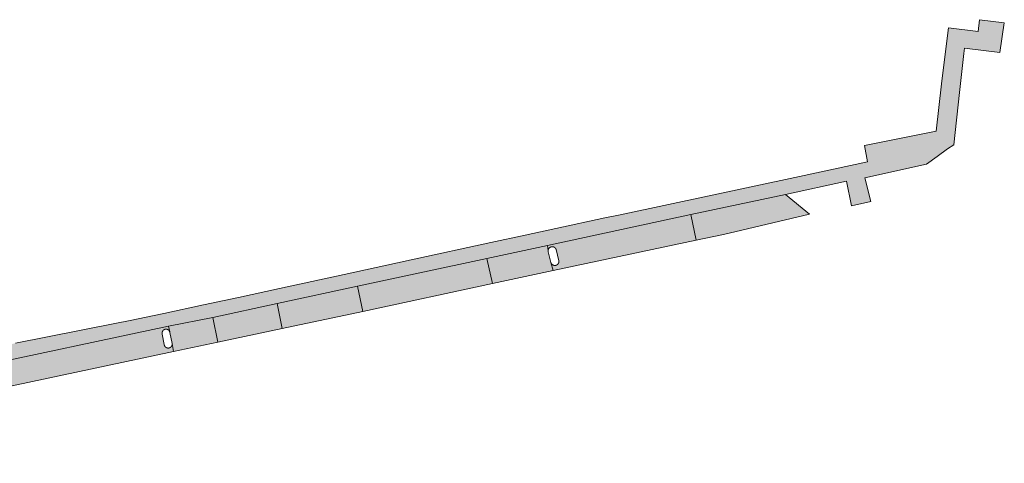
# Model space of a CAD drawing. Extents: x 97094 to 109644, y 463509 to 471969.
# Tile 360 of 362: x 106814 to 106904, y 471108 to 471148. Entities that reach past the tile are written whole.
import ezdxf

# ---------------------------------------------------------------- set-up
doc = ezdxf.new("R2010")
doc.units = 0
doc.layers.add('109 Onkruidbestrijding elementen', color=6, linetype='Continuous', lineweight=20, true_color=0xff00ff)

msp = doc.modelspace()

# ---------------------------------------------------------------- hatches: boundary and pattern name
at = {"layer": '109 Onkruidbestrijding elementen', "true_color": 0xff00ff}
for points in [[(106885.305, 471133.695), (106868.953, 471130.212), (106867.553, 471129.914), (106863.062, 471128.958), (106860.287, 471128.356), (106857.144, 471127.673), (106849.861, 471126.093), (106848.637, 471125.827), (106843.764, 471124.77), (106837.853, 471123.487), (106834.118, 471122.677), (106832.807, 471122.392), (106830.917, 471121.982), (106827.316, 471121.201), (106827.152, 471121.165), (106824.23, 471120.582), (106822.826, 471120.301), (106813.788, 471118.495), (106810.193, 471117.777), (106798.704, 471115.481), (106789.793, 471113.686), (106786.698, 471113.063), (106786.316, 471112.986), (106770.245, 471109.642), (106769.902, 471109.571), (106768.306, 471109.232), (106768.678, 471107.552), (106781.733, 471110.325), (106791.138, 471112.284), (106827.74, 471120.037), (106831.775, 471120.845), (106837.652, 471122.11), (106844.984, 471123.691), (106856.772, 471126.213), (106862.31, 471127.412), (106875.394, 471130.226), (106884.017, 471132.042), (106889.599, 471133.274), (106890.055, 471131.013), (106891.809, 471131.413), (106891.26, 471133.581), (106896.887, 471134.821), (106897.857, 471135.531), (106898.806, 471136.216), (106899.381, 471136.591), (106899.885, 471141.361), (106900.298, 471144.915), (106900.351, 471145.395), (106903.578, 471145.01), (106903.987, 471147.705), (106901.735, 471147.988), (106901.599, 471146.914), (106898.881, 471147.258), (106898.623, 471145.094), (106898.269, 471142.131), (106897.757, 471137.834), (106891.24, 471136.519), (106891.516, 471135.018), (106885.305, 471133.695)], [(106886.219, 471130.249), (106884.017, 471132.042), (106875.394, 471130.226), (106875.872, 471127.886), (106878.365, 471128.417), (106886.219, 471130.249)], [(106862.625, 471125.842), (106862.826, 471125.117), (106875.872, 471127.886), (106875.394, 471130.226), (106862.31, 471127.412), (106862.369, 471126.919), (106862.369, 471126.925), (106862.369, 471126.931), (106862.369, 471126.938), (106862.37, 471126.944), (106862.37, 471126.95), (106862.371, 471126.956), (106862.372, 471126.962), (106862.372, 471126.969), (106862.373, 471126.975), (106862.374, 471126.981), (106862.375, 471126.987), (106862.377, 471126.993), (106862.378, 471126.999), (106862.379, 471127.005), (106862.381, 471127.011), (106862.382, 471127.017), (106862.384, 471127.023), (106862.386, 471127.029), (106862.388, 471127.035), (106862.39, 471127.041), (106862.392, 471127.047), (106862.394, 471127.053), (106862.396, 471127.059), (106862.398, 471127.064), (106862.401, 471127.07), (106862.403, 471127.076), (106862.406, 471127.081), (106862.409, 471127.087), (106862.412, 471127.092), (106862.415, 471127.098), (106862.418, 471127.103), (106862.421, 471127.109), (106862.424, 471127.114), (106862.427, 471127.119), (106862.431, 471127.125), (106862.434, 471127.13), (106862.438, 471127.135), (106862.441, 471127.14), (106862.445, 471127.145), (106862.449, 471127.15), (106862.453, 471127.155), (106862.456, 471127.16), (106862.461, 471127.164), (106862.465, 471127.169), (106862.469, 471127.174), (106862.473, 471127.178), (106862.477, 471127.183), (106862.482, 471127.187), (106862.486, 471127.191), (106862.491, 471127.195), (106862.495, 471127.2), (106862.5, 471127.204), (106862.505, 471127.208), (106862.51, 471127.212), (106862.515, 471127.216), (106862.52, 471127.219), (106862.525, 471127.223), (106862.53, 471127.227), (106862.535, 471127.23), (106862.54, 471127.234), (106862.545, 471127.237), (106862.55, 471127.24), (106862.556, 471127.243), (106862.561, 471127.246), (106862.567, 471127.249), (106862.572, 471127.252), (106862.578, 471127.255), (106862.583, 471127.258), (106862.589, 471127.261), (106862.595, 471127.263), (106862.6, 471127.265), (106862.606, 471127.268), (106862.612, 471127.27), (106862.618, 471127.272), (106862.624, 471127.274), (106862.629, 471127.276), (106862.635, 471127.278), (106862.641, 471127.28), (106862.647, 471127.282), (106862.653, 471127.283), (106862.659, 471127.285), (106862.665, 471127.286), (106862.672, 471127.287), (106862.678, 471127.288), (106862.684, 471127.289), (106862.69, 471127.29), (106862.696, 471127.291), (106862.702, 471127.292), (106862.708, 471127.293), (106862.715, 471127.293), (106862.721, 471127.294), (106862.727, 471127.294), (106862.733, 471127.294), (106862.739, 471127.294), (106862.746, 471127.295), (106862.752, 471127.294), (106862.758, 471127.294), (106862.764, 471127.294), (106862.771, 471127.294), (106862.777, 471127.293), (106862.783, 471127.293), (106862.789, 471127.292), (106862.795, 471127.291), (106862.801, 471127.29), (106862.808, 471127.289), (106862.814, 471127.288), (106862.82, 471127.287), (106862.826, 471127.286), (106862.832, 471127.284), (106862.838, 471127.283), (106862.844, 471127.281), (106862.85, 471127.28), (106862.856, 471127.278), (106862.862, 471127.276), (106862.868, 471127.274), (106862.874, 471127.272), (106862.879, 471127.27), (106862.885, 471127.267), (106862.891, 471127.265), (106862.897, 471127.263), (106862.902, 471127.26), (106862.908, 471127.257), (106862.914, 471127.255), (106862.919, 471127.252), (106862.925, 471127.249), (106862.93, 471127.246), (106862.935, 471127.243), (106862.941, 471127.24), (106862.946, 471127.236), (106862.951, 471127.233), (106862.956, 471127.23), (106862.962, 471127.226), (106862.967, 471127.222), (106862.972, 471127.219), (106862.977, 471127.215), (106862.981, 471127.211), (106862.986, 471127.207), (106862.991, 471127.203), (106862.996, 471127.199), (106863, 471127.195), (106863.005, 471127.191), (106863.009, 471127.186), (106863.014, 471127.182), (106863.018, 471127.177), (106863.022, 471127.173), (106863.026, 471127.168), (106863.03, 471127.164), (106863.034, 471127.159), (106863.038, 471127.154), (106863.042, 471127.149), (106863.046, 471127.144), (106863.05, 471127.139), (106863.053, 471127.134), (106863.057, 471127.129), (106863.06, 471127.124), (106863.064, 471127.119), (106863.067, 471127.113), (106863.07, 471127.108), (106863.073, 471127.102), (106863.076, 471127.097), (106863.079, 471127.092), (106863.082, 471127.086), (106863.085, 471127.08), (106863.087, 471127.075), (106863.09, 471127.069), (106863.092, 471127.063), (106863.095, 471127.058), (106863.097, 471127.052), (106863.099, 471127.046), (106863.35, 471125.999), (106863.351, 471125.993), (106863.351, 471125.987), (106863.352, 471125.981), (106863.352, 471125.974), (106863.352, 471125.968), (106863.352, 471125.962), (106863.352, 471125.956), (106863.352, 471125.95), (106863.352, 471125.944), (106863.352, 471125.938), (106863.351, 471125.932), (106863.351, 471125.925), (106863.35, 471125.919), (106863.349, 471125.913), (106863.349, 471125.907), (106863.348, 471125.901), (106863.347, 471125.895), (106863.346, 471125.889), (106863.344, 471125.883), (106863.343, 471125.877), (106863.342, 471125.871), (106863.34, 471125.865), (106863.339, 471125.859), (106863.337, 471125.853), (106863.335, 471125.847), (106863.333, 471125.841), (106863.331, 471125.836), (106863.329, 471125.83), (106863.327, 471125.824), (106863.325, 471125.818), (106863.322, 471125.813), (106863.32, 471125.807), (106863.317, 471125.801), (106863.315, 471125.796), (106863.312, 471125.79), (106863.309, 471125.785), (106863.306, 471125.779), (106863.303, 471125.774), (106863.3, 471125.769), (106863.297, 471125.764), (106863.294, 471125.758), (106863.291, 471125.753), (106863.287, 471125.748), (106863.284, 471125.743), (106863.28, 471125.738), (106863.276, 471125.733), (106863.273, 471125.728), (106863.269, 471125.723), (106863.265, 471125.719), (106863.261, 471125.714), (106863.257, 471125.709), (106863.253, 471125.705), (106863.248, 471125.7), (106863.244, 471125.696), (106863.24, 471125.692), (106863.235, 471125.687), (106863.231, 471125.683), (106863.226, 471125.679), (106863.222, 471125.675), (106863.217, 471125.671), (106863.212, 471125.667), (106863.207, 471125.663), (106863.202, 471125.66), (106863.198, 471125.656), (106863.192, 471125.653), (106863.187, 471125.649), (106863.182, 471125.646), (106863.177, 471125.642), (106863.172, 471125.639), (106863.167, 471125.636), (106863.161, 471125.633), (106863.156, 471125.63), (106863.15, 471125.627), (106863.145, 471125.624), (106863.139, 471125.622), (106863.134, 471125.619), (106863.128, 471125.617), (106863.123, 471125.614), (106863.117, 471125.612), (106863.111, 471125.61), (106863.105, 471125.608), (106863.1, 471125.606), (106863.094, 471125.604), (106863.088, 471125.602), (106863.082, 471125.6), (106863.076, 471125.598), (106863.07, 471125.597), (106863.064, 471125.595), (106863.058, 471125.594), (106863.052, 471125.593), (106863.046, 471125.592), (106863.04, 471125.591), (106863.034, 471125.59), (106863.028, 471125.589), (106863.022, 471125.588), (106863.016, 471125.587), (106863.01, 471125.587), (106863.003, 471125.586), (106862.997, 471125.586), (106862.991, 471125.586), (106862.985, 471125.586), (106862.979, 471125.586), (106862.973, 471125.586), (106862.967, 471125.586), (106862.96, 471125.586), (106862.954, 471125.586), (106862.948, 471125.587), (106862.942, 471125.587), (106862.936, 471125.588), (106862.93, 471125.589), (106862.924, 471125.59), (106862.918, 471125.591), (106862.912, 471125.592), (106862.906, 471125.593), (106862.9, 471125.594), (106862.894, 471125.596), (106862.888, 471125.597), (106862.882, 471125.599), (106862.876, 471125.6), (106862.87, 471125.602), (106862.864, 471125.604), (106862.858, 471125.606), (106862.852, 471125.608), (106862.847, 471125.61), (106862.841, 471125.612), (106862.835, 471125.614), (106862.83, 471125.617), (106862.824, 471125.619), (106862.818, 471125.622), (106862.813, 471125.625), (106862.807, 471125.628), (106862.802, 471125.63), (106862.797, 471125.633), (106862.791, 471125.636), (106862.786, 471125.64), (106862.781, 471125.643), (106862.776, 471125.646), (106862.771, 471125.649), (106862.765, 471125.653), (106862.76, 471125.657), (106862.756, 471125.66), (106862.751, 471125.664), (106862.746, 471125.668), (106862.741, 471125.672), (106862.736, 471125.676), (106862.732, 471125.68), (106862.727, 471125.684), (106862.723, 471125.688), (106862.718, 471125.692), (106862.714, 471125.696), (106862.71, 471125.701), (106862.705, 471125.705), (106862.701, 471125.71), (106862.697, 471125.715), (106862.693, 471125.719), (106862.689, 471125.724), (106862.686, 471125.729), (106862.682, 471125.734), (106862.678, 471125.739), (106862.675, 471125.744), (106862.671, 471125.749), (106862.668, 471125.754), (106862.664, 471125.759), (106862.661, 471125.764), (106862.658, 471125.769), (106862.655, 471125.775), (106862.652, 471125.78), (106862.649, 471125.785), (106862.646, 471125.791), (106862.643, 471125.796), (106862.641, 471125.802), (106862.638, 471125.808), (106862.636, 471125.813), (106862.633, 471125.819), (106862.631, 471125.825), (106862.629, 471125.83), (106862.627, 471125.836), (106862.625, 471125.842)], [(106862.625, 471125.842), (106862.379, 471126.836), (106862.369, 471126.919), (106862.31, 471127.412), (106856.772, 471126.213), (106857.305, 471123.93), (106862.826, 471125.117), (106862.625, 471125.842)], [(106844.984, 471123.691), (106845.473, 471121.399), (106857.305, 471123.93), (106856.772, 471126.213), (106844.984, 471123.691)], [(106845.473, 471121.399), (106844.984, 471123.691), (106837.652, 471122.11), (106838.113, 471119.832), (106845.473, 471121.399)], [(106832.234, 471118.581), (106838.113, 471119.832), (106837.652, 471122.11), (106831.775, 471120.845), (106832.234, 471118.581)], [(106827.844, 471119.536), (106827.855, 471119.481), (106828.067, 471118.478), (106828.204, 471117.736), (106832.234, 471118.581), (106831.775, 471120.845), (106827.74, 471120.037), (106827.844, 471119.536)]]:
    msp.add_hatch(color=6, dxfattribs=at).paths.add_polyline_path(points)
h = msp.add_hatch(color=6, dxfattribs=at)
h.paths.add_polyline_path([(106827.163, 471119.337), (106827.162, 471119.343), (106827.16, 471119.348), (106827.159, 471119.354), (106827.158, 471119.36), (106827.157, 471119.366), (106827.156, 471119.371), (106827.155, 471119.377), (106827.154, 471119.383), (106827.154, 471119.389), (106827.153, 471119.395), (106827.153, 471119.401), (106827.152, 471119.406), (106827.152, 471119.412), (106827.152, 471119.418), (106827.152, 471119.424), (106827.152, 471119.43), (106827.152, 471119.436), (106827.152, 471119.442), (106827.153, 471119.448), (106827.153, 471119.453), (106827.154, 471119.459), (106827.154, 471119.465), (106827.155, 471119.471), (106827.156, 471119.477), (106827.157, 471119.482), (106827.158, 471119.488), (106827.159, 471119.494), (106827.16, 471119.5), (106827.161, 471119.506), (106827.162, 471119.511), (106827.164, 471119.517), (106827.166, 471119.523), (106827.167, 471119.528), (106827.169, 471119.534), (106827.171, 471119.539), (106827.173, 471119.545), (106827.175, 471119.55), (106827.177, 471119.556), (106827.179, 471119.561), (106827.181, 471119.567), (106827.184, 471119.572), (106827.186, 471119.577), (106827.189, 471119.583), (106827.191, 471119.588), (106827.194, 471119.593), (106827.197, 471119.598), (106827.2, 471119.603), (106827.203, 471119.608), (106827.206, 471119.613), (106827.209, 471119.618), (106827.212, 471119.623), (106827.216, 471119.628), (106827.219, 471119.633), (106827.223, 471119.638), (106827.226, 471119.642), (106827.23, 471119.647), (106827.233, 471119.651), (106827.237, 471119.656), (106827.241, 471119.66), (106827.245, 471119.665), (106827.249, 471119.669), (106827.253, 471119.673), (106827.257, 471119.677), (106827.261, 471119.681), (106827.266, 471119.685), (106827.27, 471119.689), (106827.274, 471119.693), (106827.279, 471119.697), (106827.283, 471119.701), (106827.288, 471119.705), (106827.293, 471119.708), (106827.297, 471119.712), (106827.302, 471119.715), (106827.307, 471119.718), (106827.312, 471119.722), (106827.317, 471119.725), (106827.322, 471119.728), (106827.327, 471119.731), (106827.332, 471119.734), (106827.337, 471119.737), (106827.342, 471119.739), (106827.347, 471119.742), (106827.353, 471119.745), (106827.358, 471119.747), (106827.363, 471119.75), (106827.369, 471119.752), (106827.374, 471119.754), (106827.379, 471119.756), (106827.385, 471119.758), (106827.391, 471119.76), (106827.396, 471119.762), (106827.402, 471119.764), (106827.407, 471119.766), (106827.413, 471119.767), (106827.419, 471119.769), (106827.424, 471119.77), (106827.43, 471119.772), (106827.436, 471119.773), (106827.442, 471119.774), (106827.447, 471119.775), (106827.453, 471119.776), (106827.459, 471119.777), (106827.465, 471119.778), (106827.471, 471119.778), (106827.476, 471119.779), (106827.482, 471119.779), (106827.488, 471119.78), (106827.494, 471119.78), (106827.5, 471119.78), (106827.506, 471119.78), (106827.512, 471119.78), (106827.517, 471119.78), (106827.523, 471119.78), (106827.529, 471119.779), (106827.535, 471119.779), (106827.541, 471119.778), (106827.547, 471119.778), (106827.552, 471119.777), (106827.558, 471119.776), (106827.564, 471119.775), (106827.57, 471119.774), (106827.576, 471119.773), (106827.581, 471119.772), (106827.587, 471119.771), (106827.593, 471119.769), (106827.598, 471119.768), (106827.604, 471119.766), (106827.61, 471119.765), (106827.615, 471119.763), (106827.621, 471119.761), (106827.626, 471119.759), (106827.632, 471119.757), (106827.637, 471119.755), (106827.643, 471119.753), (106827.648, 471119.751), (106827.654, 471119.748), (106827.659, 471119.746), (106827.664, 471119.743), (106827.67, 471119.741), (106827.675, 471119.738), (106827.68, 471119.735), (106827.685, 471119.732), (106827.69, 471119.729), (106827.695, 471119.726), (106827.7, 471119.723), (106827.705, 471119.72), (106827.71, 471119.716), (106827.714, 471119.713), (106827.719, 471119.709), (106827.724, 471119.706), (106827.728, 471119.702), (106827.733, 471119.699), (106827.738, 471119.695), (106827.742, 471119.691), (106827.746, 471119.687), (106827.751, 471119.683), (106827.755, 471119.679), (106827.759, 471119.675), (106827.763, 471119.671), (106827.767, 471119.666), (106827.771, 471119.662), (106827.775, 471119.658), (106827.779, 471119.653), (106827.783, 471119.649), (106827.786, 471119.644), (106827.79, 471119.639), (106827.793, 471119.635), (106827.797, 471119.63), (106827.8, 471119.625), (106827.803, 471119.62), (106827.806, 471119.615), (106827.81, 471119.61), (106827.813, 471119.605), (106827.816, 471119.6), (106827.818, 471119.595), (106827.821, 471119.59), (106827.824, 471119.585), (106827.826, 471119.579), (106827.829, 471119.574), (106827.831, 471119.569), (106827.834, 471119.563), (106827.836, 471119.558), (106827.838, 471119.553), (106827.84, 471119.547), (106827.842, 471119.542), (106827.844, 471119.536), (106827.74, 471120.037), (106791.138, 471112.284), (106791.566, 471109.967), (106828.204, 471117.736), (106828.067, 471118.478), (106828.068, 471118.472), (106828.069, 471118.466), (106828.069, 471118.46), (106828.07, 471118.454), (106828.07, 471118.448), (106828.07, 471118.442), (106828.071, 471118.436), (106828.071, 471118.43), (106828.071, 471118.423), (106828.071, 471118.417), (106828.07, 471118.411), (106828.07, 471118.405), (106828.07, 471118.399), (106828.069, 471118.393), (106828.069, 471118.387), (106828.068, 471118.381), (106828.067, 471118.375), (106828.066, 471118.369), (106828.065, 471118.363), (106828.064, 471118.357), (106828.063, 471118.351), (106828.062, 471118.345), (106828.06, 471118.339), (106828.059, 471118.333), (106828.057, 471118.327), (106828.055, 471118.321), (106828.054, 471118.316), (106828.052, 471118.31), (106828.05, 471118.304), (106828.048, 471118.298), (106828.046, 471118.293), (106828.043, 471118.287), (106828.041, 471118.281), (106828.039, 471118.276), (106828.036, 471118.27), (106828.033, 471118.265), (106828.031, 471118.259), (106828.028, 471118.254), (106828.025, 471118.249), (106828.022, 471118.243), (106828.019, 471118.238), (106828.016, 471118.233), (106828.013, 471118.228), (106828.009, 471118.223), (106828.006, 471118.218), (106828.002, 471118.213), (106827.999, 471118.208), (106827.995, 471118.203), (106827.992, 471118.198), (106827.988, 471118.193), (106827.984, 471118.189), (106827.98, 471118.184), (106827.976, 471118.179), (106827.972, 471118.175), (106827.968, 471118.17), (106827.963, 471118.166), (106827.959, 471118.162), (106827.955, 471118.158), (106827.95, 471118.153), (106827.946, 471118.149), (106827.941, 471118.145), (106827.936, 471118.141), (106827.932, 471118.138), (106827.927, 471118.134), (106827.922, 471118.13), (106827.917, 471118.127), (106827.912, 471118.123), (106827.907, 471118.12), (106827.902, 471118.116), (106827.897, 471118.113), (106827.892, 471118.11), (106827.886, 471118.107), (106827.881, 471118.104), (106827.876, 471118.101), (106827.87, 471118.098), (106827.865, 471118.095), (106827.86, 471118.093), (106827.854, 471118.09), (106827.848, 471118.088), (106827.843, 471118.085), (106827.837, 471118.083), (106827.832, 471118.081), (106827.826, 471118.079), (106827.82, 471118.077), (106827.814, 471118.075), (106827.808, 471118.073), (106827.803, 471118.071), (106827.797, 471118.07), (106827.791, 471118.068), (106827.785, 471118.067), (106827.779, 471118.065), (106827.773, 471118.064), (106827.767, 471118.063), (106827.761, 471118.062), (106827.755, 471118.061), (106827.749, 471118.06), (106827.743, 471118.06), (106827.737, 471118.059), (106827.731, 471118.058), (106827.725, 471118.058), (106827.719, 471118.058), (106827.713, 471118.057), (106827.707, 471118.057), (106827.701, 471118.057), (106827.694, 471118.057), (106827.688, 471118.057), (106827.682, 471118.058), (106827.676, 471118.058), (106827.67, 471118.059), (106827.664, 471118.059), (106827.658, 471118.06), (106827.652, 471118.061), (106827.646, 471118.061), (106827.64, 471118.062), (106827.634, 471118.063), (106827.628, 471118.065), (106827.622, 471118.066), (106827.616, 471118.067), (106827.61, 471118.069), (106827.604, 471118.07), (106827.598, 471118.072), (106827.593, 471118.074), (106827.587, 471118.075), (106827.581, 471118.077), (106827.575, 471118.079), (106827.57, 471118.082), (106827.564, 471118.084), (106827.558, 471118.086), (106827.553, 471118.088), (106827.547, 471118.091), (106827.542, 471118.094), (106827.536, 471118.096), (106827.531, 471118.099), (106827.525, 471118.102), (106827.52, 471118.105), (106827.515, 471118.108), (106827.51, 471118.111), (106827.504, 471118.114), (106827.499, 471118.117), (106827.494, 471118.121), (106827.489, 471118.124), (106827.484, 471118.128), (106827.479, 471118.131), (106827.475, 471118.135), (106827.47, 471118.139), (106827.465, 471118.143), (106827.461, 471118.147), (106827.456, 471118.151), (106827.451, 471118.155), (106827.447, 471118.159), (106827.443, 471118.163), (106827.438, 471118.168), (106827.434, 471118.172), (106827.43, 471118.176), (106827.426, 471118.181), (106827.422, 471118.185), (106827.418, 471118.19), (106827.414, 471118.195), (106827.41, 471118.2), (106827.407, 471118.204), (106827.403, 471118.209), (106827.399, 471118.214), (106827.396, 471118.219), (106827.393, 471118.224), (106827.389, 471118.229), (106827.386, 471118.235), (106827.383, 471118.24), (106827.38, 471118.245), (106827.377, 471118.25), (106827.374, 471118.256), (106827.371, 471118.261), (106827.369, 471118.267), (106827.366, 471118.272), (106827.364, 471118.278), (106827.361, 471118.283), (106827.359, 471118.289), (106827.357, 471118.295), (106827.355, 471118.3), (106827.353, 471118.306), (106827.351, 471118.312), (106827.349, 471118.318), (106827.347, 471118.323), (106827.345, 471118.329), (106827.344, 471118.335), (106827.342, 471118.341), (106827.341, 471118.347), (106827.34, 471118.353), (106827.339, 471118.359), (106827.338, 471118.365), (106827.337, 471118.371), (106827.336, 471118.377), (106827.335, 471118.383), (106827.163, 471119.337)])
h.paths.add_polyline_path([(106797.32, 471113.016), (106797.318, 471113.022), (106797.317, 471113.028), (106797.315, 471113.033), (106797.314, 471113.039), (106797.313, 471113.045), (106797.312, 471113.051), (106797.311, 471113.057), (106797.31, 471113.063), (106797.309, 471113.069), (106797.308, 471113.075), (106797.307, 471113.081), (106797.307, 471113.087), (106797.306, 471113.093), (106797.306, 471113.099), (106797.306, 471113.105), (106797.306, 471113.111), (106797.306, 471113.117), (106797.306, 471113.123), (106797.306, 471113.129), (106797.306, 471113.135), (106797.306, 471113.141), (106797.307, 471113.147), (106797.307, 471113.153), (106797.308, 471113.159), (106797.309, 471113.165), (106797.309, 471113.171), (106797.31, 471113.177), (106797.311, 471113.183), (106797.312, 471113.188), (106797.314, 471113.194), (106797.315, 471113.2), (106797.316, 471113.206), (106797.318, 471113.212), (106797.32, 471113.218), (106797.321, 471113.223), (106797.323, 471113.229), (106797.325, 471113.235), (106797.327, 471113.241), (106797.329, 471113.246), (106797.331, 471113.252), (106797.333, 471113.257), (106797.336, 471113.263), (106797.338, 471113.268), (106797.341, 471113.274), (106797.343, 471113.279), (106797.346, 471113.285), (106797.349, 471113.29), (106797.352, 471113.295), (106797.355, 471113.3), (106797.358, 471113.306), (106797.361, 471113.311), (106797.364, 471113.316), (106797.367, 471113.321), (106797.371, 471113.326), (106797.374, 471113.331), (106797.378, 471113.336), (106797.382, 471113.34), (106797.385, 471113.345), (106797.389, 471113.35), (106797.393, 471113.354), (106797.397, 471113.359), (106797.401, 471113.363), (106797.405, 471113.368), (106797.409, 471113.372), (106797.413, 471113.376), (106797.418, 471113.381), (106797.422, 471113.385), (106797.426, 471113.389), (106797.431, 471113.393), (106797.436, 471113.397), (106797.44, 471113.4), (106797.445, 471113.404), (106797.45, 471113.408), (106797.454, 471113.411), (106797.459, 471113.415), (106797.464, 471113.418), (106797.469, 471113.422), (106797.474, 471113.425), (106797.479, 471113.428), (106797.485, 471113.431), (106797.49, 471113.434), (106797.495, 471113.437), (106797.5, 471113.44), (106797.506, 471113.443), (106797.511, 471113.445), (106797.516, 471113.448), (106797.522, 471113.45), (106797.527, 471113.453), (106797.533, 471113.455), (106797.539, 471113.457), (106797.544, 471113.459), (106797.55, 471113.462), (106797.556, 471113.463), (106797.561, 471113.465), (106797.567, 471113.467), (106797.573, 471113.469), (106797.579, 471113.47), (106797.585, 471113.472), (106797.59, 471113.473), (106797.596, 471113.474), (106797.602, 471113.475), (106797.608, 471113.476), (106797.614, 471113.477), (106797.62, 471113.478), (106797.626, 471113.479), (106797.632, 471113.48), (106797.638, 471113.48), (106797.644, 471113.481), (106797.65, 471113.481), (106797.656, 471113.481), (106797.662, 471113.482), (106797.668, 471113.482), (106797.674, 471113.482), (106797.68, 471113.482), (106797.686, 471113.481), (106797.692, 471113.481), (106797.698, 471113.481), (106797.704, 471113.48), (106797.71, 471113.479), (106797.716, 471113.479), (106797.722, 471113.478), (106797.728, 471113.477), (106797.734, 471113.476), (106797.74, 471113.475), (106797.745, 471113.474), (106797.751, 471113.472), (106797.757, 471113.471), (106797.763, 471113.469), (106797.769, 471113.468), (106797.775, 471113.466), (106797.78, 471113.464), (106797.786, 471113.463), (106797.792, 471113.461), (106797.797, 471113.459), (106797.803, 471113.456), (106797.809, 471113.454), (106797.814, 471113.452), (106797.82, 471113.449), (106797.825, 471113.447), (106797.83, 471113.444), (106797.836, 471113.442), (106797.841, 471113.439), (106797.846, 471113.436), (106797.852, 471113.433), (106797.857, 471113.43), (106797.862, 471113.427), (106797.867, 471113.423), (106797.872, 471113.42), (106797.877, 471113.417), (106797.882, 471113.413), (106797.887, 471113.41), (106797.892, 471113.406), (106797.896, 471113.402), (106797.901, 471113.399), (106797.906, 471113.395), (106797.91, 471113.391), (106797.915, 471113.387), (106797.919, 471113.383), (106797.923, 471113.379), (106797.928, 471113.374), (106797.932, 471113.37), (106797.936, 471113.366), (106797.94, 471113.361), (106797.944, 471113.357), (106797.948, 471113.352), (106797.952, 471113.348), (106797.955, 471113.343), (106797.959, 471113.338), (106797.963, 471113.333), (106797.966, 471113.328), (106797.97, 471113.324), (106797.973, 471113.319), (106797.976, 471113.314), (106797.98, 471113.308), (106797.983, 471113.303), (106797.986, 471113.298), (106797.989, 471113.293), (106797.991, 471113.288), (106797.994, 471113.282), (106797.997, 471113.277), (106797.999, 471113.271), (106798.002, 471113.266), (106798.004, 471113.26), (106798.007, 471113.255), (106798.009, 471113.249), (106798.011, 471113.244), (106798.013, 471113.238), (106798.015, 471113.232), (106798.017, 471113.227), (106798.019, 471113.221), (106798.02, 471113.215), (106798.022, 471113.209), (106798.023, 471113.203), (106798.025, 471113.198), (106798.026, 471113.192), (106798.027, 471113.186), (106798.028, 471113.18), (106798.029, 471113.174), (106798.03, 471113.168), (106798.239, 471112.184), (106798.24, 471112.178), (106798.241, 471112.172), (106798.242, 471112.166), (106798.243, 471112.16), (106798.243, 471112.154), (106798.244, 471112.148), (106798.244, 471112.142), (106798.245, 471112.135), (106798.245, 471112.129), (106798.245, 471112.123), (106798.245, 471112.117), (106798.245, 471112.111), (106798.245, 471112.105), (106798.245, 471112.099), (106798.244, 471112.093), (106798.244, 471112.087), (106798.243, 471112.08), (106798.243, 471112.074), (106798.242, 471112.068), (106798.241, 471112.062), (106798.24, 471112.056), (106798.239, 471112.05), (106798.238, 471112.044), (106798.237, 471112.038), (106798.236, 471112.032), (106798.234, 471112.026), (106798.233, 471112.02), (106798.231, 471112.014), (106798.229, 471112.009), (106798.227, 471112.003), (106798.225, 471111.997), (106798.223, 471111.991), (106798.221, 471111.985), (106798.219, 471111.98), (106798.217, 471111.974), (106798.214, 471111.968), (106798.212, 471111.963), (106798.209, 471111.957), (106798.207, 471111.952), (106798.204, 471111.946), (106798.201, 471111.941), (106798.198, 471111.935), (106798.195, 471111.93), (106798.192, 471111.925), (106798.189, 471111.92), (106798.185, 471111.915), (106798.182, 471111.909), (106798.179, 471111.904), (106798.175, 471111.899), (106798.171, 471111.894), (106798.168, 471111.89), (106798.164, 471111.885), (106798.16, 471111.88), (106798.156, 471111.875), (106798.152, 471111.871), (106798.148, 471111.866), (106798.144, 471111.862), (106798.14, 471111.857), (106798.135, 471111.853), (106798.131, 471111.849), (106798.127, 471111.844), (106798.122, 471111.84), (106798.117, 471111.836), (106798.113, 471111.832), (106798.108, 471111.828), (106798.103, 471111.825), (106798.098, 471111.821), (106798.094, 471111.817), (106798.089, 471111.814), (106798.084, 471111.81), (106798.078, 471111.807), (106798.073, 471111.803), (106798.068, 471111.8), (106798.063, 471111.797), (106798.058, 471111.794), (106798.052, 471111.791), (106798.047, 471111.788), (106798.041, 471111.785), (106798.036, 471111.783), (106798.03, 471111.78), (106798.025, 471111.777), (106798.019, 471111.775), (106798.014, 471111.773), (106798.008, 471111.77), (106798.002, 471111.768), (106797.996, 471111.766), (106797.991, 471111.764), (106797.985, 471111.762), (106797.979, 471111.761), (106797.973, 471111.759), (106797.967, 471111.757), (106797.961, 471111.756), (106797.955, 471111.754), (106797.949, 471111.753), (106797.943, 471111.752), (106797.937, 471111.751), (106797.931, 471111.75), (106797.925, 471111.749), (106797.919, 471111.748), (106797.913, 471111.747), (106797.907, 471111.747), (106797.901, 471111.746), (106797.895, 471111.746), (106797.889, 471111.746), (106797.883, 471111.746), (106797.876, 471111.745), (106797.87, 471111.745), (106797.864, 471111.746), (106797.858, 471111.746), (106797.852, 471111.746), (106797.846, 471111.746), (106797.84, 471111.747), (106797.834, 471111.748), (106797.828, 471111.748), (106797.822, 471111.749), (106797.815, 471111.75), (106797.809, 471111.751), (106797.803, 471111.752), (106797.797, 471111.753), (106797.791, 471111.755), (106797.785, 471111.756), (106797.78, 471111.758), (106797.774, 471111.759), (106797.768, 471111.761), (106797.762, 471111.763), (106797.756, 471111.765), (106797.75, 471111.767), (106797.745, 471111.769), (106797.739, 471111.771), (106797.733, 471111.773), (106797.728, 471111.776), (106797.722, 471111.778), (106797.716, 471111.781), (106797.711, 471111.783), (106797.705, 471111.786), (106797.7, 471111.789), (106797.695, 471111.792), (106797.689, 471111.795), (106797.684, 471111.798), (106797.679, 471111.801), (106797.674, 471111.804), (106797.668, 471111.808), (106797.663, 471111.811), (106797.658, 471111.815), (106797.653, 471111.818), (106797.649, 471111.822), (106797.644, 471111.826), (106797.639, 471111.829), (106797.634, 471111.833), (106797.63, 471111.837), (106797.625, 471111.841), (106797.621, 471111.846), (106797.616, 471111.85), (106797.612, 471111.854), (106797.608, 471111.858), (106797.603, 471111.863), (106797.599, 471111.867), (106797.595, 471111.872), (106797.591, 471111.877), (106797.587, 471111.881), (106797.583, 471111.886), (106797.58, 471111.891), (106797.576, 471111.896), (106797.572, 471111.901), (106797.569, 471111.906), (106797.565, 471111.911), (106797.562, 471111.916), (106797.559, 471111.921), (106797.556, 471111.926), (106797.552, 471111.932), (106797.549, 471111.937), (106797.547, 471111.942), (106797.544, 471111.948), (106797.541, 471111.953), (106797.538, 471111.959), (106797.536, 471111.964), (106797.533, 471111.97), (106797.531, 471111.976), (106797.529, 471111.981), (106797.526, 471111.987), (106797.524, 471111.993), (106797.522, 471111.998), (106797.521, 471112.004), (106797.519, 471112.01), (106797.517, 471112.016), (106797.32, 471113.016)])

# ---------------------------------------------------------------- linework, layer by layer
at = {"layer": '109 Onkruidbestrijding elementen', "color": 3, "true_color": 0x00ff00}
for points in [[(106791.138, 471112.284), (106827.74, 471120.037), (106831.775, 471120.845), (106837.652, 471122.11), (106844.984, 471123.691), (106856.772, 471126.213), (106862.31, 471127.412), (106875.394, 471130.226), (106884.017, 471132.042), (106889.599, 471133.274), (106890.055, 471131.013), (106891.809, 471131.413), (106891.26, 471133.581), (106896.887, 471134.821), (106897.857, 471135.531), (106898.806, 471136.216), (106899.381, 471136.591), (106899.885, 471141.361), (106900.298, 471144.915), (106900.351, 471145.395), (106903.578, 471145.01), (106903.987, 471147.705), (106901.735, 471147.988), (106901.599, 471146.914), (106898.881, 471147.258), (106898.623, 471145.094), (106898.269, 471142.131), (106897.757, 471137.834), (106891.24, 471136.519), (106891.516, 471135.018), (106885.305, 471133.695), (106885.305, 471133.695), (106868.953, 471130.212), (106867.553, 471129.914), (106863.062, 471128.958), (106860.287, 471128.356), (106857.144, 471127.673), (106849.861, 471126.093), (106848.637, 471125.827), (106843.764, 471124.77), (106837.853, 471123.487), (106834.118, 471122.677), (106832.807, 471122.392), (106830.917, 471121.982), (106827.316, 471121.201), (106827.152, 471121.165), (106824.23, 471120.582), (106822.826, 471120.301), (106813.788, 471118.495)], [(106791.566, 471109.967), (106828.204, 471117.736), (106828.067, 471118.478), (106828.068, 471118.472), (106828.069, 471118.466), (106828.069, 471118.46), (106828.07, 471118.454), (106828.07, 471118.448), (106828.07, 471118.442), (106828.071, 471118.436), (106828.071, 471118.43), (106828.071, 471118.423), (106828.071, 471118.417), (106828.07, 471118.411), (106828.07, 471118.405), (106828.07, 471118.399), (106828.069, 471118.393), (106828.069, 471118.387), (106828.068, 471118.381), (106828.067, 471118.375), (106828.066, 471118.369), (106828.065, 471118.363), (106828.064, 471118.357), (106828.063, 471118.351), (106828.062, 471118.345), (106828.06, 471118.339), (106828.059, 471118.333), (106828.057, 471118.327), (106828.055, 471118.321), (106828.054, 471118.316), (106828.052, 471118.31), (106828.05, 471118.304), (106828.048, 471118.298), (106828.046, 471118.293), (106828.043, 471118.287), (106828.041, 471118.281), (106828.039, 471118.276), (106828.036, 471118.27), (106828.033, 471118.265), (106828.031, 471118.259), (106828.028, 471118.254), (106828.025, 471118.249), (106828.022, 471118.243), (106828.019, 471118.238), (106828.016, 471118.233), (106828.013, 471118.228), (106828.009, 471118.223), (106828.006, 471118.218), (106828.002, 471118.213), (106827.999, 471118.208), (106827.995, 471118.203), (106827.992, 471118.198), (106827.988, 471118.193), (106827.984, 471118.189), (106827.98, 471118.184), (106827.976, 471118.179), (106827.972, 471118.175), (106827.968, 471118.17), (106827.963, 471118.166), (106827.959, 471118.162), (106827.955, 471118.158), (106827.95, 471118.153), (106827.946, 471118.149), (106827.941, 471118.145), (106827.936, 471118.141), (106827.932, 471118.138), (106827.927, 471118.134), (106827.922, 471118.13), (106827.917, 471118.127), (106827.912, 471118.123), (106827.907, 471118.12), (106827.902, 471118.116), (106827.897, 471118.113), (106827.892, 471118.11), (106827.886, 471118.107), (106827.881, 471118.104), (106827.876, 471118.101), (106827.87, 471118.098), (106827.865, 471118.095), (106827.86, 471118.093), (106827.854, 471118.09), (106827.848, 471118.088), (106827.843, 471118.085), (106827.837, 471118.083), (106827.832, 471118.081), (106827.826, 471118.079), (106827.82, 471118.077), (106827.814, 471118.075), (106827.808, 471118.073), (106827.803, 471118.071), (106827.797, 471118.07), (106827.791, 471118.068), (106827.785, 471118.067), (106827.779, 471118.065), (106827.773, 471118.064), (106827.767, 471118.063), (106827.761, 471118.062), (106827.755, 471118.061), (106827.749, 471118.06), (106827.743, 471118.06), (106827.737, 471118.059), (106827.731, 471118.058), (106827.725, 471118.058), (106827.719, 471118.058), (106827.713, 471118.057), (106827.707, 471118.057), (106827.701, 471118.057), (106827.694, 471118.057), (106827.688, 471118.057), (106827.682, 471118.058), (106827.676, 471118.058), (106827.67, 471118.059), (106827.664, 471118.059), (106827.658, 471118.06), (106827.652, 471118.061), (106827.646, 471118.061), (106827.64, 471118.062), (106827.634, 471118.063), (106827.628, 471118.065), (106827.622, 471118.066), (106827.616, 471118.067), (106827.61, 471118.069), (106827.604, 471118.07), (106827.598, 471118.072), (106827.593, 471118.074), (106827.587, 471118.075), (106827.581, 471118.077), (106827.575, 471118.079), (106827.57, 471118.082), (106827.564, 471118.084), (106827.558, 471118.086), (106827.553, 471118.088), (106827.547, 471118.091), (106827.542, 471118.094), (106827.536, 471118.096), (106827.531, 471118.099), (106827.525, 471118.102), (106827.52, 471118.105), (106827.515, 471118.108), (106827.51, 471118.111), (106827.504, 471118.114), (106827.499, 471118.117), (106827.494, 471118.121), (106827.489, 471118.124), (106827.484, 471118.128), (106827.479, 471118.131), (106827.475, 471118.135), (106827.47, 471118.139), (106827.465, 471118.143), (106827.461, 471118.147), (106827.456, 471118.151), (106827.451, 471118.155), (106827.447, 471118.159), (106827.443, 471118.163), (106827.438, 471118.168), (106827.434, 471118.172), (106827.43, 471118.176), (106827.426, 471118.181), (106827.422, 471118.185), (106827.418, 471118.19), (106827.414, 471118.195), (106827.41, 471118.2), (106827.407, 471118.204), (106827.403, 471118.209), (106827.399, 471118.214), (106827.396, 471118.219), (106827.393, 471118.224), (106827.389, 471118.229), (106827.386, 471118.235), (106827.383, 471118.24), (106827.38, 471118.245), (106827.377, 471118.25), (106827.374, 471118.256), (106827.371, 471118.261), (106827.369, 471118.267), (106827.366, 471118.272), (106827.364, 471118.278), (106827.361, 471118.283), (106827.359, 471118.289), (106827.357, 471118.295), (106827.355, 471118.3), (106827.353, 471118.306), (106827.351, 471118.312), (106827.349, 471118.318), (106827.347, 471118.323), (106827.345, 471118.329), (106827.344, 471118.335), (106827.342, 471118.341), (106827.341, 471118.347), (106827.34, 471118.353), (106827.339, 471118.359), (106827.338, 471118.365), (106827.337, 471118.371), (106827.336, 471118.377), (106827.335, 471118.383), (106827.163, 471119.337), (106827.163, 471119.337), (106827.162, 471119.343), (106827.16, 471119.348), (106827.159, 471119.354), (106827.158, 471119.36), (106827.157, 471119.366), (106827.156, 471119.371), (106827.155, 471119.377), (106827.154, 471119.383), (106827.154, 471119.389), (106827.153, 471119.395), (106827.153, 471119.401), (106827.152, 471119.406), (106827.152, 471119.412), (106827.152, 471119.418), (106827.152, 471119.424), (106827.152, 471119.43), (106827.152, 471119.436), (106827.152, 471119.442), (106827.153, 471119.448), (106827.153, 471119.453), (106827.154, 471119.459), (106827.154, 471119.465), (106827.155, 471119.471), (106827.156, 471119.477), (106827.157, 471119.482), (106827.158, 471119.488), (106827.159, 471119.494), (106827.16, 471119.5), (106827.161, 471119.506), (106827.162, 471119.511), (106827.164, 471119.517), (106827.166, 471119.523), (106827.167, 471119.528), (106827.169, 471119.534), (106827.171, 471119.539), (106827.173, 471119.545), (106827.175, 471119.55), (106827.177, 471119.556), (106827.179, 471119.561), (106827.181, 471119.567), (106827.184, 471119.572), (106827.186, 471119.577), (106827.189, 471119.583), (106827.191, 471119.588), (106827.194, 471119.593), (106827.197, 471119.598), (106827.2, 471119.603), (106827.203, 471119.608), (106827.206, 471119.613), (106827.209, 471119.618), (106827.212, 471119.623), (106827.216, 471119.628), (106827.219, 471119.633), (106827.223, 471119.638), (106827.226, 471119.642), (106827.23, 471119.647), (106827.233, 471119.651), (106827.237, 471119.656), (106827.241, 471119.66), (106827.245, 471119.665), (106827.249, 471119.669), (106827.253, 471119.673), (106827.257, 471119.677), (106827.261, 471119.681), (106827.266, 471119.685), (106827.27, 471119.689), (106827.274, 471119.693), (106827.279, 471119.697), (106827.283, 471119.701), (106827.288, 471119.705), (106827.293, 471119.708), (106827.297, 471119.712), (106827.302, 471119.715), (106827.307, 471119.718), (106827.312, 471119.722), (106827.317, 471119.725), (106827.322, 471119.728), (106827.327, 471119.731), (106827.332, 471119.734), (106827.337, 471119.737), (106827.342, 471119.739), (106827.347, 471119.742), (106827.353, 471119.745), (106827.358, 471119.747), (106827.363, 471119.75), (106827.369, 471119.752), (106827.374, 471119.754), (106827.379, 471119.756), (106827.385, 471119.758), (106827.391, 471119.76), (106827.396, 471119.762), (106827.402, 471119.764), (106827.407, 471119.766), (106827.413, 471119.767), (106827.419, 471119.769), (106827.424, 471119.77), (106827.43, 471119.772), (106827.436, 471119.773), (106827.442, 471119.774), (106827.447, 471119.775), (106827.453, 471119.776), (106827.459, 471119.777), (106827.465, 471119.778), (106827.471, 471119.778), (106827.476, 471119.779), (106827.482, 471119.779), (106827.488, 471119.78), (106827.494, 471119.78), (106827.5, 471119.78), (106827.506, 471119.78), (106827.512, 471119.78), (106827.517, 471119.78), (106827.523, 471119.78), (106827.529, 471119.779), (106827.535, 471119.779), (106827.541, 471119.778), (106827.547, 471119.778), (106827.552, 471119.777), (106827.558, 471119.776), (106827.564, 471119.775), (106827.57, 471119.774), (106827.576, 471119.773), (106827.581, 471119.772), (106827.587, 471119.771), (106827.593, 471119.769), (106827.598, 471119.768), (106827.604, 471119.766), (106827.61, 471119.765), (106827.615, 471119.763), (106827.621, 471119.761), (106827.626, 471119.759), (106827.632, 471119.757), (106827.637, 471119.755), (106827.643, 471119.753), (106827.648, 471119.751), (106827.654, 471119.748), (106827.659, 471119.746), (106827.664, 471119.743), (106827.67, 471119.741), (106827.675, 471119.738), (106827.68, 471119.735), (106827.685, 471119.732), (106827.69, 471119.729), (106827.695, 471119.726), (106827.7, 471119.723), (106827.705, 471119.72), (106827.71, 471119.716), (106827.714, 471119.713), (106827.719, 471119.709), (106827.724, 471119.706), (106827.728, 471119.702), (106827.733, 471119.699), (106827.738, 471119.695), (106827.742, 471119.691), (106827.746, 471119.687), (106827.751, 471119.683), (106827.755, 471119.679), (106827.759, 471119.675), (106827.763, 471119.671), (106827.767, 471119.666), (106827.771, 471119.662), (106827.775, 471119.658), (106827.779, 471119.653), (106827.783, 471119.649), (106827.786, 471119.644), (106827.79, 471119.639), (106827.793, 471119.635), (106827.797, 471119.63), (106827.8, 471119.625), (106827.803, 471119.62), (106827.806, 471119.615), (106827.81, 471119.61), (106827.813, 471119.605), (106827.816, 471119.6), (106827.818, 471119.595), (106827.821, 471119.59), (106827.824, 471119.585), (106827.826, 471119.579), (106827.829, 471119.574), (106827.831, 471119.569), (106827.834, 471119.563), (106827.836, 471119.558), (106827.838, 471119.553), (106827.84, 471119.547), (106827.842, 471119.542), (106827.844, 471119.536), (106827.74, 471120.037), (106791.138, 471112.284)]]:
    msp.add_lwpolyline(points, dxfattribs=at)
for points in [[(106886.219, 471130.249), (106884.017, 471132.042), (106875.394, 471130.226), (106875.872, 471127.886), (106878.365, 471128.417), (106886.219, 471130.249)], [(106862.625, 471125.842), (106862.826, 471125.117), (106875.872, 471127.886), (106875.394, 471130.226), (106862.31, 471127.412), (106862.369, 471126.919), (106862.369, 471126.925), (106862.369, 471126.931), (106862.369, 471126.938), (106862.37, 471126.944), (106862.37, 471126.95), (106862.371, 471126.956), (106862.372, 471126.962), (106862.372, 471126.969), (106862.373, 471126.975), (106862.374, 471126.981), (106862.375, 471126.987), (106862.377, 471126.993), (106862.378, 471126.999), (106862.379, 471127.005), (106862.381, 471127.011), (106862.382, 471127.017), (106862.384, 471127.023), (106862.386, 471127.029), (106862.388, 471127.035), (106862.39, 471127.041), (106862.392, 471127.047), (106862.394, 471127.053), (106862.396, 471127.059), (106862.398, 471127.064), (106862.401, 471127.07), (106862.403, 471127.076), (106862.406, 471127.081), (106862.409, 471127.087), (106862.412, 471127.092), (106862.415, 471127.098), (106862.418, 471127.103), (106862.421, 471127.109), (106862.424, 471127.114), (106862.427, 471127.119), (106862.431, 471127.125), (106862.434, 471127.13), (106862.438, 471127.135), (106862.441, 471127.14), (106862.445, 471127.145), (106862.449, 471127.15), (106862.453, 471127.155), (106862.456, 471127.16), (106862.461, 471127.164), (106862.465, 471127.169), (106862.469, 471127.174), (106862.473, 471127.178), (106862.477, 471127.183), (106862.482, 471127.187), (106862.486, 471127.191), (106862.491, 471127.195), (106862.495, 471127.2), (106862.5, 471127.204), (106862.505, 471127.208), (106862.51, 471127.212), (106862.515, 471127.216), (106862.52, 471127.219), (106862.525, 471127.223), (106862.53, 471127.227), (106862.535, 471127.23), (106862.54, 471127.234), (106862.545, 471127.237), (106862.55, 471127.24), (106862.556, 471127.243), (106862.561, 471127.246), (106862.567, 471127.249), (106862.572, 471127.252), (106862.578, 471127.255), (106862.583, 471127.258), (106862.589, 471127.261), (106862.595, 471127.263), (106862.6, 471127.265), (106862.606, 471127.268), (106862.612, 471127.27), (106862.618, 471127.272), (106862.624, 471127.274), (106862.629, 471127.276), (106862.635, 471127.278), (106862.641, 471127.28), (106862.647, 471127.282), (106862.653, 471127.283), (106862.659, 471127.285), (106862.665, 471127.286), (106862.672, 471127.287), (106862.678, 471127.288), (106862.684, 471127.289), (106862.69, 471127.29), (106862.696, 471127.291), (106862.702, 471127.292), (106862.708, 471127.293), (106862.715, 471127.293), (106862.721, 471127.294), (106862.727, 471127.294), (106862.733, 471127.294), (106862.739, 471127.294), (106862.746, 471127.295), (106862.752, 471127.294), (106862.758, 471127.294), (106862.764, 471127.294), (106862.771, 471127.294), (106862.777, 471127.293), (106862.783, 471127.293), (106862.789, 471127.292), (106862.795, 471127.291), (106862.801, 471127.29), (106862.808, 471127.289), (106862.814, 471127.288), (106862.82, 471127.287), (106862.826, 471127.286), (106862.832, 471127.284), (106862.838, 471127.283), (106862.844, 471127.281), (106862.85, 471127.28), (106862.856, 471127.278), (106862.862, 471127.276), (106862.868, 471127.274), (106862.874, 471127.272), (106862.879, 471127.27), (106862.885, 471127.267), (106862.891, 471127.265), (106862.897, 471127.263), (106862.902, 471127.26), (106862.908, 471127.257), (106862.914, 471127.255), (106862.919, 471127.252), (106862.925, 471127.249), (106862.93, 471127.246), (106862.935, 471127.243), (106862.941, 471127.24), (106862.946, 471127.236), (106862.951, 471127.233), (106862.956, 471127.23), (106862.962, 471127.226), (106862.967, 471127.222), (106862.972, 471127.219), (106862.977, 471127.215), (106862.981, 471127.211), (106862.986, 471127.207), (106862.991, 471127.203), (106862.996, 471127.199), (106863, 471127.195), (106863.005, 471127.191), (106863.009, 471127.186), (106863.014, 471127.182), (106863.018, 471127.177), (106863.022, 471127.173), (106863.026, 471127.168), (106863.03, 471127.164), (106863.034, 471127.159), (106863.038, 471127.154), (106863.042, 471127.149), (106863.046, 471127.144), (106863.05, 471127.139), (106863.053, 471127.134), (106863.057, 471127.129), (106863.06, 471127.124), (106863.064, 471127.119), (106863.067, 471127.113), (106863.07, 471127.108), (106863.073, 471127.102), (106863.076, 471127.097), (106863.079, 471127.092), (106863.082, 471127.086), (106863.085, 471127.08), (106863.087, 471127.075), (106863.09, 471127.069), (106863.092, 471127.063), (106863.095, 471127.058), (106863.097, 471127.052), (106863.099, 471127.046), (106863.35, 471125.999), (106863.351, 471125.993), (106863.351, 471125.987), (106863.352, 471125.981), (106863.352, 471125.974), (106863.352, 471125.968), (106863.352, 471125.962), (106863.352, 471125.956), (106863.352, 471125.95), (106863.352, 471125.944), (106863.352, 471125.938), (106863.351, 471125.932), (106863.351, 471125.925), (106863.35, 471125.919), (106863.349, 471125.913), (106863.349, 471125.907), (106863.348, 471125.901), (106863.347, 471125.895), (106863.346, 471125.889), (106863.344, 471125.883), (106863.343, 471125.877), (106863.342, 471125.871), (106863.34, 471125.865), (106863.339, 471125.859), (106863.337, 471125.853), (106863.335, 471125.847), (106863.333, 471125.841), (106863.331, 471125.836), (106863.329, 471125.83), (106863.327, 471125.824), (106863.325, 471125.818), (106863.322, 471125.813), (106863.32, 471125.807), (106863.317, 471125.801), (106863.315, 471125.796), (106863.312, 471125.79), (106863.309, 471125.785), (106863.306, 471125.779), (106863.303, 471125.774), (106863.3, 471125.769), (106863.297, 471125.764), (106863.294, 471125.758), (106863.291, 471125.753), (106863.287, 471125.748), (106863.284, 471125.743), (106863.28, 471125.738), (106863.276, 471125.733), (106863.273, 471125.728), (106863.269, 471125.723), (106863.265, 471125.719), (106863.261, 471125.714), (106863.257, 471125.709), (106863.253, 471125.705), (106863.248, 471125.7), (106863.244, 471125.696), (106863.24, 471125.692), (106863.235, 471125.687), (106863.231, 471125.683), (106863.226, 471125.679), (106863.222, 471125.675), (106863.217, 471125.671), (106863.212, 471125.667), (106863.207, 471125.663), (106863.202, 471125.66), (106863.198, 471125.656), (106863.192, 471125.653), (106863.187, 471125.649), (106863.182, 471125.646), (106863.177, 471125.642), (106863.172, 471125.639), (106863.167, 471125.636), (106863.161, 471125.633), (106863.156, 471125.63), (106863.15, 471125.627), (106863.145, 471125.624), (106863.139, 471125.622), (106863.134, 471125.619), (106863.128, 471125.617), (106863.123, 471125.614), (106863.117, 471125.612), (106863.111, 471125.61), (106863.105, 471125.608), (106863.1, 471125.606), (106863.094, 471125.604), (106863.088, 471125.602), (106863.082, 471125.6), (106863.076, 471125.598), (106863.07, 471125.597), (106863.064, 471125.595), (106863.058, 471125.594), (106863.052, 471125.593), (106863.046, 471125.592), (106863.04, 471125.591), (106863.034, 471125.59), (106863.028, 471125.589), (106863.022, 471125.588), (106863.016, 471125.587), (106863.01, 471125.587), (106863.003, 471125.586), (106862.997, 471125.586), (106862.991, 471125.586), (106862.985, 471125.586), (106862.979, 471125.586), (106862.973, 471125.586), (106862.967, 471125.586), (106862.96, 471125.586), (106862.954, 471125.586), (106862.948, 471125.587), (106862.942, 471125.587), (106862.936, 471125.588), (106862.93, 471125.589), (106862.924, 471125.59), (106862.918, 471125.591), (106862.912, 471125.592), (106862.906, 471125.593), (106862.9, 471125.594), (106862.894, 471125.596), (106862.888, 471125.597), (106862.882, 471125.599), (106862.876, 471125.6), (106862.87, 471125.602), (106862.864, 471125.604), (106862.858, 471125.606), (106862.852, 471125.608), (106862.847, 471125.61), (106862.841, 471125.612), (106862.835, 471125.614), (106862.83, 471125.617), (106862.824, 471125.619), (106862.818, 471125.622), (106862.813, 471125.625), (106862.807, 471125.628), (106862.802, 471125.63), (106862.797, 471125.633), (106862.791, 471125.636), (106862.786, 471125.64), (106862.781, 471125.643), (106862.776, 471125.646), (106862.771, 471125.649), (106862.765, 471125.653), (106862.76, 471125.657), (106862.756, 471125.66), (106862.751, 471125.664), (106862.746, 471125.668), (106862.741, 471125.672), (106862.736, 471125.676), (106862.732, 471125.68), (106862.727, 471125.684), (106862.723, 471125.688), (106862.718, 471125.692), (106862.714, 471125.696), (106862.71, 471125.701), (106862.705, 471125.705), (106862.701, 471125.71), (106862.697, 471125.715), (106862.693, 471125.719), (106862.689, 471125.724), (106862.686, 471125.729), (106862.682, 471125.734), (106862.678, 471125.739), (106862.675, 471125.744), (106862.671, 471125.749), (106862.668, 471125.754), (106862.664, 471125.759), (106862.661, 471125.764), (106862.658, 471125.769), (106862.655, 471125.775), (106862.652, 471125.78), (106862.649, 471125.785), (106862.646, 471125.791), (106862.643, 471125.796), (106862.641, 471125.802), (106862.638, 471125.808), (106862.636, 471125.813), (106862.633, 471125.819), (106862.631, 471125.825), (106862.629, 471125.83), (106862.627, 471125.836), (106862.625, 471125.842)], [(106862.625, 471125.842), (106862.379, 471126.836), (106862.369, 471126.919), (106862.31, 471127.412), (106856.772, 471126.213), (106857.305, 471123.93), (106862.826, 471125.117), (106862.625, 471125.842)], [(106844.984, 471123.691), (106845.473, 471121.399), (106857.305, 471123.93), (106856.772, 471126.213), (106844.984, 471123.691)], [(106845.473, 471121.399), (106844.984, 471123.691), (106837.652, 471122.11), (106838.113, 471119.832), (106845.473, 471121.399)], [(106832.234, 471118.581), (106838.113, 471119.832), (106837.652, 471122.11), (106831.775, 471120.845), (106832.234, 471118.581)], [(106827.844, 471119.536), (106827.855, 471119.481), (106828.067, 471118.478), (106828.204, 471117.736), (106832.234, 471118.581), (106831.775, 471120.845), (106827.74, 471120.037), (106827.844, 471119.536)]]:
    msp.add_lwpolyline(points, close=True, dxfattribs=at)

doc.saveas('drawing.dxf')
